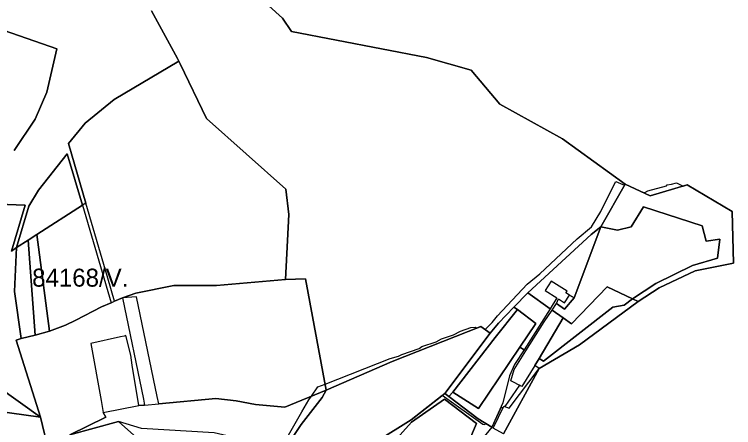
# Model space of a CAD drawing. Extents: x -477304 to -465429, y -1159113 to -1149210.
# Drawn here: x -469181 to -468581, y -1151604 to -1151259 of the extents above; entities that cross this region are included whole.
import ezdxf

# ---------------------------------------------------------------- set-up
doc = ezdxf.new("R2010")
doc.units = 0
for name, color, linetype in [('BPEJ_s', 7, 'Continuous'), ('orna_s', 7, 'Continuous'), ('PUPFL_s', 7, 'Continuous'), ('trav_porost_s', 7, 'Continuous'), ('zahrada_s', 7, 'Continuous')]:
    doc.layers.add(name, color=color, linetype=linetype)

msp = doc.modelspace()

# ---------------------------------------------------------------- linework, layer by layer
at = {"layer": 'BPEJ_s'}
msp.add_line((-468679.55, -1151398.19), (-468675.59, -1151399.97), dxfattribs=at)
for points in [[(-468952.64, -1151609.84), (-468948.14, -1151602.07), (-468941.49, -1151590.56), (-468935.63, -1151580.41), (-468933.52, -1151577.41), (-468927.99, -1151569.58), (-468922.01, -1151567.24), (-468867.69, -1151546.01), (-468860.68, -1151544.1), (-468858.13, -1151542.61), (-468843.69, -1151537.52), (-468841.36, -1151536.03), (-468829.26, -1151532), (-468825.01, -1151529.66), (-468814.82, -1151526.26), (-468809.09, -1151523.29), (-468800.38, -1151520.11), (-468796.98, -1151519.68), (-468795.36, -1151520.55), (-468792.02, -1151519.23), (-468788.64, -1151521.76), (-468782.55, -1151515.86), (-468778.3, -1151510.34), (-468753.46, -1151484.01), (-468742.84, -1151475.3), (-468711.84, -1151446.22), (-468699.74, -1151436.03), (-468692.09, -1151423.29), (-468682.85, -1151404.8), (-468679.55, -1151398.19), (-468675.59, -1151399.97)], [(-468952.64, -1151609.84), (-468948.14, -1151602.07), (-468941.49, -1151590.56), (-468935.63, -1151580.41), (-468933.52, -1151577.41), (-468927.99, -1151569.58), (-468922.01, -1151567.24), (-468867.69, -1151546.01), (-468860.68, -1151544.1), (-468858.13, -1151542.61), (-468843.69, -1151537.52), (-468841.36, -1151536.03), (-468829.26, -1151532), (-468825.01, -1151529.66), (-468814.82, -1151526.26), (-468809.09, -1151523.29), (-468800.38, -1151520.11), (-468796.98, -1151519.68), (-468795.36, -1151520.55), (-468792.02, -1151519.23), (-468788.64, -1151521.76), (-468782.55, -1151515.86), (-468778.3, -1151510.34), (-468753.46, -1151484.01), (-468742.84, -1151475.3), (-468711.84, -1151446.22), (-468699.74, -1151436.03), (-468692.09, -1151423.29), (-468682.85, -1151404.8), (-468679.55, -1151398.19)], [(-468675.59, -1151399.97), (-468672.28, -1151401.47), (-468671.69, -1151400.43), (-468656.5, -1151407.53), (-468655.15, -1151407.36), (-468652.82, -1151406.09), (-468637.32, -1151402.05), (-468636.68, -1151401.2), (-468633.04, -1151400.42), (-468628.82, -1151399.51), (-468623.23, -1151402.07), (-468620.07, -1151401.15), (-468582.48, -1151423.22), (-468581.2, -1151466.37), (-468613.24, -1151472.69), (-468643.32, -1151486.96), (-468660.9, -1151498.4), (-468709.7, -1151534.48), (-468743.52, -1151554.25), (-468747.03, -1151551.81), (-468757.79, -1151569.36), (-468759.79, -1151568.32), (-468772.14, -1151585.93), (-468772.33, -1151586.03), (-468773.37, -1151586.61), (-468774.05, -1151586.99), (-468775.28, -1151586.5), (-468782.94, -1151603.26), (-468788.11, -1151600.05), (-468788.92, -1151601.21), (-468790.4, -1151601), (-468824.44, -1151576.78), (-468850.37, -1151597.06), (-468878.45, -1151614.63)], [(-468675.59, -1151399.97), (-468672.28, -1151401.47), (-468671.69, -1151400.43), (-468656.5, -1151407.53), (-468655.15, -1151407.36), (-468652.82, -1151406.09), (-468637.32, -1151402.05), (-468636.68, -1151401.2), (-468633.04, -1151400.42), (-468628.82, -1151399.51), (-468623.23, -1151402.07), (-468620.07, -1151401.15), (-468582.48, -1151423.22), (-468581.2, -1151466.37), (-468613.24, -1151472.69), (-468643.32, -1151486.96), (-468660.9, -1151498.4), (-468709.7, -1151534.48), (-468743.52, -1151554.25), (-468747.03, -1151551.81), (-468757.79, -1151569.36), (-468759.79, -1151568.32), (-468772.14, -1151585.93), (-468772.33, -1151586.03), (-468773.37, -1151586.61), (-468774.05, -1151586.99), (-468775.28, -1151586.5), (-468782.94, -1151603.26), (-468788.11, -1151600.05), (-468788.92, -1151601.21), (-468790.4, -1151601), (-468824.44, -1151576.78), (-468850.37, -1151597.06), (-468878.45, -1151614.63)], [(-469164.06, -1151526.42), (-469175.65, -1151529.41), (-469181.13, -1151490.07), (-469179.69, -1151453.4), (-469169.86, -1151447.12), (-469162.68, -1151442.53), (-469151.89, -1151523.28), (-469164.06, -1151526.42)]]:
    msp.add_lwpolyline(points, dxfattribs=at)
msp.add_lwpolyline([(-469164.06, -1151526.42), (-469175.65, -1151529.41), (-469181.13, -1151490.07), (-469179.69, -1151453.4), (-469169.86, -1151447.12), (-469162.68, -1151442.53), (-469151.89, -1151523.28)], close=True, dxfattribs=at)
at = {"layer": 'orna_s'}
msp.add_lwpolyline([(-469181.13, -1151490.07), (-469179.69, -1151453.4), (-469169.86, -1151447.12), (-469164.06, -1151526.42), (-469175.65, -1151529.41)], close=True, dxfattribs=at)
at = {"layer": 'PUPFL_s'}
for points in [[(-468983.06, -1151238.77), (-468957.71, -1151262.04), (-468950.05, -1151273.17), (-468837.56, -1151294.82), (-468800.26, -1151305.41), (-468776.18, -1151333.86), (-468723.9, -1151362.75), (-468671.69, -1151400.43), (-468691.99, -1151436.2), (-468700.17, -1151442.59), (-468752.78, -1151491.23), (-468764.46, -1151503.22), (-468777.27, -1151516.37), (-468784.4, -1151524.93), (-468792.02, -1151519.23), (-468866.1, -1151548.51), (-468921.08, -1151572.25), (-468921.62, -1151569.33), (-468938.3, -1151479.62), (-468955.12, -1151479.93), (-468952.31, -1151425.83), (-468954.87, -1151404.72), (-469021.05, -1151345.82), (-469042.9, -1151300.04), (-469044.07, -1151297.9), (-469045.3, -1151295.65), (-469066.99, -1151256.02)], [(-468773.29, -1151608.8), (-468743.52, -1151554.25), (-468709.7, -1151534.48), (-468660.9, -1151498.4), (-468643.32, -1151486.96), (-468613.24, -1151472.69), (-468581.2, -1151466.37), (-468582.48, -1151423.22), (-468620.07, -1151401.15), (-468650.92, -1151410.14), (-468671.69, -1151400.43), (-468723.9, -1151362.75), (-468776.18, -1151333.86), (-468800.26, -1151305.41), (-468837.56, -1151294.82), (-468950.05, -1151273.17), (-468957.71, -1151262.04), (-468983.06, -1151238.77)], [(-469066.99, -1151256.02), (-469045.3, -1151295.65), (-469044.07, -1151297.9), (-469098.1, -1151329.87), (-469122.37, -1151349.61), (-469136.3, -1151366.55), (-469121.76, -1151416.3), (-469124.53, -1151418.17), (-469137.35, -1151375.13), (-469161.25, -1151405.67), (-469169.39, -1151418.75), (-469179.69, -1151453.4), (-469183.61, -1151456.46), (-469172.27, -1151418.17), (-469253.92, -1151415.05)], [(-469196.43, -1151270.12), (-469146.03, -1151287.54), (-469154.12, -1151323.69), (-469164, -1151346.25), (-469181.51, -1151372.46)], [(-469181.51, -1151372.46), (-469164, -1151346.25), (-469154.12, -1151323.69), (-469146.03, -1151287.54), (-469196.43, -1151270.12)], [(-469152.58, -1151623.84), (-469159.56, -1151595.02), (-469179.83, -1151530.63), (-469175.65, -1151529.41), (-469164.06, -1151526.42), (-469151.89, -1151523.28), (-469138.71, -1151518.17), (-469130.14, -1151514.06), (-469108.76, -1151502.97), (-469100.55, -1151499.47), (-469097.74, -1151498.2), (-469091.22, -1151495.25), (-469073.54, -1151579.84), (-469072.7, -1151584.94), (-469073.49, -1151585), (-469077.5, -1151585.3), (-469082.91, -1151551.64), (-469084.26, -1151543.25), (-469088.3, -1151526.87), (-469089.81, -1151527.21), (-469092.83, -1151527.9), (-469117.63, -1151533.54), (-469108.95, -1151580.94), (-469107.13, -1151590.9), (-469105.08, -1151594.77), (-469135.07, -1151609.65)], [(-468878.45, -1151614.63), (-468850.37, -1151597.06), (-468822.2, -1151575.03), (-468818.74, -1151577.66), (-468794.39, -1151596.16), (-468782.94, -1151603.26), (-468799.35, -1151623.16)], [(-469351.73, -1151603.18), (-469233.46, -1151584.52), (-469159.56, -1151595.02), (-469152.58, -1151623.84), (-469203.08, -1151662.58), (-469217.68, -1151677.24), (-469309.43, -1151795.23), (-469296.26, -1151825.44), (-469242.41, -1151847.3), (-469234.13, -1151855.9), (-469211.55, -1151865.38), (-469207.95, -1151879.91), (-469124.05, -1151883.35), (-469102.77, -1151868.25), (-469075.9, -1151843.86), (-469041.49, -1151840.67), (-469027.52, -1151885.51), (-469007.11, -1151920.83), (-468997.2, -1151937.69), (-468950.81, -1152036.73)], [(-469135.07, -1151609.65), (-469094.48, -1151598.47), (-469081.66, -1151610.03)]]:
    msp.add_lwpolyline(points, dxfattribs=at)
for points in [[(-468954.87, -1151404.72), (-468952.31, -1151425.83), (-468955.12, -1151479.93), (-469012.8, -1151485.01), (-469048.27, -1151484.97), (-469080.06, -1151491.35), (-469091.22, -1151495.25), (-469097.74, -1151498.2), (-469103.39, -1151478.93), (-469121.76, -1151416.3), (-469136.3, -1151366.55), (-469122.37, -1151349.61), (-469098.1, -1151329.87), (-469044.07, -1151297.9), (-469042.9, -1151300.04), (-469021.05, -1151345.82)], [(-469124.53, -1151418.17), (-469162.68, -1151442.53), (-469169.86, -1151447.12), (-469179.69, -1151453.4), (-469169.39, -1151418.75), (-469161.25, -1151405.67), (-469137.35, -1151375.13)], [(-469175.65, -1151529.41), (-469179.83, -1151530.63), (-469159.56, -1151595.02), (-469282.45, -1151506.93), (-469346.84, -1151480.72), (-469327.5, -1151445.02), (-469300.84, -1151455.69), (-469280.27, -1151472.24), (-469261.83, -1151437.33), (-469253.92, -1151415.05), (-469172.27, -1151418.17), (-469183.61, -1151456.46), (-469179.69, -1151453.4), (-469181.13, -1151490.07)], [(-469124.53, -1151418.17), (-469100.55, -1151499.47), (-469108.76, -1151502.97), (-469130.14, -1151514.06), (-469138.71, -1151518.17), (-469151.89, -1151523.28), (-469162.68, -1151442.53)], [(-469282.45, -1151506.93), (-469159.56, -1151595.02), (-469233.46, -1151584.52), (-469351.73, -1151603.18), (-469402.03, -1151513.39), (-469394.92, -1151504.57), (-469367.65, -1151470.78), (-469350.49, -1151478.97), (-469346.84, -1151480.72)], [(-469013.28, -1151579.41), (-469060.85, -1151583.81), (-469062.16, -1151577.68), (-469079.44, -1151494.54), (-469091.22, -1151495.25), (-469080.06, -1151491.35), (-469048.27, -1151484.97), (-469012.8, -1151485.01), (-468955.12, -1151479.93), (-468938.3, -1151479.62), (-468921.62, -1151569.33), (-468921.08, -1151572.25), (-468955.7, -1151586.62), (-468980.24, -1151584.34), (-468996.22, -1151581.31)], [(-468768.34, -1151587.46), (-468743.52, -1151554.25), (-468773.29, -1151608.8), (-468781.81, -1151603.96), (-468772.98, -1151585.8)], [(-469105.08, -1151594.77), (-469107.13, -1151590.9), (-469077.5, -1151585.3), (-469073.49, -1151585), (-469072.7, -1151584.94), (-469060.85, -1151583.81), (-469013.28, -1151579.41), (-468996.22, -1151581.31), (-468980.24, -1151584.34), (-468955.7, -1151586.62), (-468921.08, -1151572.25), (-468924.48, -1151578.46), (-468942.07, -1151600.96), (-468955.18, -1151620.43), (-468980.94, -1151615.75), (-469003.8, -1151610.47), (-469014.54, -1151607.88), (-469075.14, -1151604.44), (-469094.48, -1151598.47), (-469135.07, -1151609.65)], [(-468843.59, -1151647.87), (-468834.5, -1151655.39), (-468803.07, -1151625.37), (-468802.88, -1151617.28), (-468795.87, -1151600.22), (-468822.51, -1151579.84), (-468849.88, -1151599.02), (-468869.23, -1151620.51), (-468837.47, -1151639.59)], [(-468869.23, -1151620.51), (-468849.88, -1151599.02), (-468822.51, -1151579.84), (-468795.87, -1151600.22), (-468802.88, -1151617.28), (-468803.07, -1151625.37), (-468834.5, -1151655.39), (-468843.59, -1151647.87), (-468837.47, -1151639.59)]]:
    msp.add_lwpolyline(points, close=True, dxfattribs=at)
at = {"layer": 'trav_porost_s'}
for points in [[(-468615.51, -1151468.5), (-468594.63, -1151462.36), (-468592.72, -1151446.4), (-468604.13, -1151448.2), (-468607.41, -1151435.42), (-468656.37, -1151419.39), (-468666.67, -1151436.05), (-468678.06, -1151438.8), (-468691.99, -1151436.2), (-468671.69, -1151400.43), (-468650.92, -1151410.14), (-468620.07, -1151401.15), (-468582.48, -1151423.22), (-468581.2, -1151466.37), (-468613.24, -1151472.69), (-468643.32, -1151486.96), (-468660.9, -1151498.4), (-468665.49, -1151496.2), (-468646.07, -1151483.49)], [(-468615.51, -1151468.5), (-468646.07, -1151483.49), (-468665.49, -1151496.2), (-468686.66, -1151486.2), (-468716.46, -1151517.06), (-468723.42, -1151512.13), (-468732.73, -1151505.62), (-468729.03, -1151500.06), (-468722.36, -1151504.72), (-468714.29, -1151495.41), (-468691.99, -1151436.2), (-468678.06, -1151438.8), (-468666.67, -1151436.05), (-468656.37, -1151419.39), (-468607.41, -1151435.42), (-468604.13, -1151448.2), (-468592.72, -1151446.4), (-468594.63, -1151462.36)], [(-468733.32, -1151481.56), (-468738.4, -1151489.25), (-468728.57, -1151495.33), (-468734.3, -1151504.4), (-468752.78, -1151491.23), (-468700.17, -1151442.59), (-468691.99, -1151436.2), (-468714.29, -1151495.41), (-468718.18, -1151493.1), (-468721.06, -1151491.3), (-468720.16, -1151489.86)], [(-469162.68, -1151442.53), (-469151.89, -1151523.28), (-469164.06, -1151526.42), (-469169.86, -1151447.12)], [(-468723.42, -1151512.13), (-468716.46, -1151517.06), (-468686.66, -1151486.2), (-468665.49, -1151496.2), (-468672.63, -1151501.33), (-468682.04, -1151503.06), (-468739.83, -1151548.13), (-468743.58, -1151546.04)], [(-468752.78, -1151491.23), (-468734.3, -1151504.4), (-468755.99, -1151538.81), (-468759.69, -1151536.59), (-468746.22, -1151516.68), (-468761.52, -1151505.19), (-468764.46, -1151503.22)], [(-468743.58, -1151546.04), (-468739.83, -1151548.13), (-468682.04, -1151503.06), (-468672.63, -1151501.33), (-468665.49, -1151496.2), (-468660.9, -1151498.4), (-468709.7, -1151534.48), (-468743.52, -1151554.25), (-468747.03, -1151551.81)], [(-468815.52, -1151574.09), (-468818.74, -1151577.66), (-468822.2, -1151575.03), (-468784.4, -1151524.93), (-468777.27, -1151516.37), (-468764.46, -1151503.22), (-468761.52, -1151505.19), (-468780.11, -1151528.3)], [(-468794.15, -1151587.53), (-468815.52, -1151574.09), (-468780.11, -1151528.3), (-468761.52, -1151505.19), (-468746.22, -1151516.68), (-468759.69, -1151536.59)], [(-468743.58, -1151546.04), (-468747.03, -1151551.81), (-468757.79, -1151569.36), (-468767.13, -1151564.53), (-468764.23, -1151555.17), (-468754.45, -1151539.57), (-468739.21, -1151515.3), (-468732.73, -1151505.62), (-468723.42, -1151512.13)], [(-468919.48, -1151627.08), (-468955.18, -1151620.43), (-468942.07, -1151600.96), (-468924.48, -1151578.46), (-468921.08, -1151572.25), (-468866.1, -1151548.51), (-468792.02, -1151519.23), (-468784.4, -1151524.93), (-468822.2, -1151575.03), (-468850.37, -1151597.06), (-468878.45, -1151614.63)], [(-468794.39, -1151596.16), (-468818.74, -1151577.66), (-468815.52, -1151574.09), (-468794.15, -1151587.53), (-468759.69, -1151536.59), (-468755.99, -1151538.81), (-468763.94, -1151550.96), (-468768.2, -1151560.3), (-468773.7, -1151583.05), (-468782.94, -1151603.26)]]:
    msp.add_lwpolyline(points, close=True, dxfattribs=at)
at = {"layer": 'zahrada_s'}
msp.add_lwpolyline([(-468727.27, -1151496.2), (-468722.17, -1151499.46), (-468718.18, -1151493.1), (-468714.29, -1151495.41), (-468722.36, -1151504.72), (-468729.03, -1151500.06)], close=True, dxfattribs=at)

# ---------------------------------------------------------------- texts
at = {"layer": 'BPEJ_s'}
msp.add_text('84168/V.', height=15, dxfattribs=at).set_placement((-469166.51, -1151486.02))

doc.saveas('drawing.dxf')
